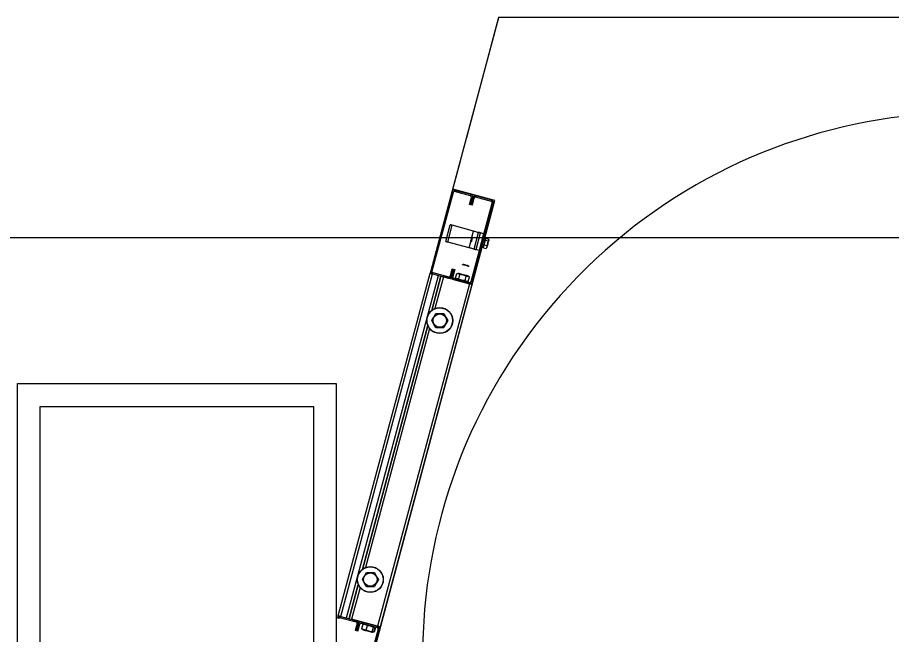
# Model space of a CAD drawing. Extents: x -264222 to -263592, y -1242345 to -1242048.
# Drawn here: x -263853.348 to -263852.388, y -1242241.243 to -1242240.565 of the extents above; entities that cross this region are included whole.
import ezdxf

# ---------------------------------------------------------------- set-up
doc = ezdxf.new("R2010")
doc.units = 0
doc.layers.add('HESCON_OSI_STAVBY_KFA', color=7, linetype='Continuous')
doc.layers.add('KFA_2D_SITUACIA_DSP', color=7, linetype='Continuous')

msp = doc.modelspace()

# ---------------------------------------------------------------- linework, layer by layer
at = {"layer": 'HESCON_OSI_STAVBY_KFA'}
msp.add_line((-263792.65279, -1242240.80724), (-263911.52279, -1242240.80724), dxfattribs=at)
at = {"layer": 'KFA_2D_SITUACIA_DSP'}
for p, q in [((-263852.86992, -1242240.75378), (-263852.81937, -1242240.56511)), ((-263852.81964, -1242240.56511), (-263852.85431, -1242240.69449)), ((-263852.81937, -1242240.56511), (-263852.81964, -1242240.56511)), ((-263852.30521, -1242240.56511), (-263852.81937, -1242240.56511)), ((-263852.85431, -1242240.69449), (-263852.85454, -1242240.69592)), ((-263852.85454, -1242240.69592), (-263852.85456, -1242240.69643)), ((-263852.86193, -1242240.72294), (-263852.87105, -1242240.75699)), ((-263852.86142, -1242240.72159), (-263852.86193, -1242240.72294)), ((-263852.86118, -1242240.72114), (-263852.86142, -1242240.72159)), ((-263852.87105, -1242240.75699), (-263852.89417, -1242240.84324)), ((-263852.86968, -1242240.75735), (-263852.89279, -1242240.84361)), ((-263852.86968, -1242240.75735), (-263852.87105, -1242240.75699)), ((-263852.82386, -1242240.76612), (-263852.86992, -1242240.75378)), ((-263852.86756, -1242240.75497), (-263852.86793, -1242240.75635)), ((-263852.8505, -1242240.76102), (-263852.86793, -1242240.75635)), ((-263852.85013, -1242240.75964), (-263852.86756, -1242240.75497)), ((-263852.8505, -1242240.76102), (-263852.85013, -1242240.75964)), ((-263852.84462, -1242240.76112), (-263852.84499, -1242240.76249)), ((-263852.82719, -1242240.76579), (-263852.84462, -1242240.76112)), ((-263852.85158, -1242240.77056), (-263852.84949, -1242240.76276)), ((-263852.8502, -1242240.77093), (-263852.85158, -1242240.77056)), ((-263852.84811, -1242240.76313), (-263852.8502, -1242240.77093)), ((-263852.8502, -1242240.77093), (-263852.84811, -1242240.76313)), ((-263852.84883, -1242240.7713), (-263852.8502, -1242240.77093)), ((-263852.84966, -1242240.85517), (-263852.82655, -1242240.76891)), ((-263852.84811, -1242240.76313), (-263852.84949, -1242240.76276)), ((-263852.84674, -1242240.7635), (-263852.84883, -1242240.7713)), ((-263852.84828, -1242240.85554), (-263852.82517, -1242240.76928)), ((-263852.84674, -1242240.7635), (-263852.84811, -1242240.76313)), ((-263852.82756, -1242240.76717), (-263852.84499, -1242240.76249)), ((-263852.83494, -1242240.80748), (-263852.82386, -1242240.76612)), ((-263852.82756, -1242240.76717), (-263852.82719, -1242240.76579)), ((-263852.82517, -1242240.76928), (-263852.82655, -1242240.76891)), ((-263852.8777, -1242240.81116), (-263852.87278, -1242240.79281)), ((-263852.8755, -1242240.81175), (-263852.87058, -1242240.7934)), ((-263852.87274, -1242240.79282), (-263852.87278, -1242240.79281)), ((-263852.87262, -1242240.79286), (-263852.87274, -1242240.79282)), ((-263852.87241, -1242240.79291), (-263852.87262, -1242240.79286)), ((-263852.87214, -1242240.79298), (-263852.87241, -1242240.79291)), ((-263852.87181, -1242240.79307), (-263852.87214, -1242240.79298)), ((-263852.87143, -1242240.79318), (-263852.87181, -1242240.79307)), ((-263852.87101, -1242240.79329), (-263852.87143, -1242240.79318)), ((-263852.87058, -1242240.7934), (-263852.87101, -1242240.79329)), ((-263852.84709, -1242240.7997), (-263852.87058, -1242240.7934)), ((-263852.84892, -1242240.80652), (-263852.84709, -1242240.7997)), ((-263852.84709, -1242240.7997), (-263852.84602, -1242240.79998)), ((-263852.84602, -1242240.79998), (-263852.84498, -1242240.80026)), ((-263852.85016, -1242240.8097), (-263852.85036, -1242240.81044)), ((-263852.84993, -1242240.80883), (-263852.85016, -1242240.8097)), ((-263852.8497, -1242240.80797), (-263852.84993, -1242240.80883)), ((-263852.84951, -1242240.80725), (-263852.8497, -1242240.80797)), ((-263852.84938, -1242240.80677), (-263852.84951, -1242240.80725)), ((-263852.84934, -1242240.80661), (-263852.84938, -1242240.80677)), ((-263852.84914, -1242240.80968), (-263852.84937, -1242240.81057)), ((-263852.84888, -1242240.80872), (-263852.84914, -1242240.80968)), ((-263852.84864, -1242240.80782), (-263852.84888, -1242240.80872)), ((-263852.84844, -1242240.80707), (-263852.84864, -1242240.80782)), ((-263852.8483, -1242240.80656), (-263852.84844, -1242240.80707)), ((-263852.84825, -1242240.80637), (-263852.8483, -1242240.80656)), ((-263852.84825, -1242240.80637), (-263852.84825, -1242240.80637)), ((-263852.8465, -1242240.81952), (-263852.84159, -1242240.80117)), ((-263852.84498, -1242240.80026), (-263852.84403, -1242240.80052)), ((-263852.8443, -1242240.82011), (-263852.83938, -1242240.80176)), ((-263852.84403, -1242240.80052), (-263852.8432, -1242240.80074)), ((-263852.8432, -1242240.80074), (-263852.84251, -1242240.80092)), ((-263852.84251, -1242240.80092), (-263852.842, -1242240.80106)), ((-263852.842, -1242240.80106), (-263852.84169, -1242240.80114)), ((-263852.84169, -1242240.80114), (-263852.84159, -1242240.80117)), ((-263852.84154, -1242240.80118), (-263852.84159, -1242240.80117)), ((-263852.84142, -1242240.80122), (-263852.84154, -1242240.80118)), ((-263852.84121, -1242240.80127), (-263852.84142, -1242240.80122)), ((-263852.84094, -1242240.80134), (-263852.84121, -1242240.80127)), ((-263852.83608, -1242240.80265), (-263852.841, -1242240.821)), ((-263852.84061, -1242240.80143), (-263852.84094, -1242240.80134)), ((-263852.84023, -1242240.80154), (-263852.84061, -1242240.80143)), ((-263852.83981, -1242240.80165), (-263852.84023, -1242240.80154)), ((-263852.83938, -1242240.80176), (-263852.83981, -1242240.80165)), ((-263852.83608, -1242240.80265), (-263852.83938, -1242240.80176)), ((-263852.83532, -1242240.81488), (-263852.83392, -1242240.80964)), ((-263852.83458, -1242240.81028), (-263852.8343, -1242240.80923)), ((-263852.8343, -1242240.80923), (-263852.83409, -1242240.80843)), ((-263852.83409, -1242240.80843), (-263852.83395, -1242240.80793)), ((-263852.83395, -1242240.80793), (-263852.83391, -1242240.80775)), ((-263852.83392, -1242240.80964), (-263852.8334, -1242240.80768)), ((-263852.83392, -1242240.80964), (-263852.83097, -1242240.81043)), ((-263852.8334, -1242240.80768), (-263852.83045, -1242240.80847)), ((-263852.83097, -1242240.81043), (-263852.83052, -1242240.80964)), ((-263852.83042, -1242240.80943), (-263852.83054, -1242240.80988)), ((-263852.83052, -1242240.80964), (-263852.83042, -1242240.80874)), ((-263852.83042, -1242240.80874), (-263852.83045, -1242240.80847)), ((-263852.83039, -1242240.8093), (-263852.83042, -1242240.80943)), ((-263852.95837, -1242241.26811), (-263852.83765, -1242240.81757)), ((-263852.8777, -1242240.81116), (-263852.87766, -1242240.81118)), ((-263852.87766, -1242240.81118), (-263852.87753, -1242240.81121)), ((-263852.87753, -1242240.81121), (-263852.87733, -1242240.81126)), ((-263852.87733, -1242240.81126), (-263852.87706, -1242240.81134)), ((-263852.87706, -1242240.81134), (-263852.87672, -1242240.81143)), ((-263852.87672, -1242240.81143), (-263852.87634, -1242240.81153)), ((-263852.87634, -1242240.81153), (-263852.87593, -1242240.81164)), ((-263852.87593, -1242240.81164), (-263852.8755, -1242240.81175)), ((-263852.85201, -1242240.81805), (-263852.8755, -1242240.81175)), ((-263852.85201, -1242240.81805), (-263852.85023, -1242240.81141)), ((-263852.85093, -1242240.81834), (-263852.85201, -1242240.81805)), ((-263852.8499, -1242240.81861), (-263852.85093, -1242240.81834)), ((-263852.85052, -1242240.81103), (-263852.85055, -1242240.81112)), ((-263852.8505, -1242240.81094), (-263852.85052, -1242240.81103)), ((-263852.85036, -1242240.81044), (-263852.8505, -1242240.81094)), ((-263852.84895, -1242240.81887), (-263852.8499, -1242240.81861)), ((-263852.84969, -1242240.81174), (-263852.84972, -1242240.81188)), ((-263852.84956, -1242240.81128), (-263852.84969, -1242240.81174)), ((-263852.84937, -1242240.81057), (-263852.84956, -1242240.81128)), ((-263852.84812, -1242240.81909), (-263852.84895, -1242240.81887)), ((-263852.84743, -1242240.81928), (-263852.84812, -1242240.81909)), ((-263852.84692, -1242240.81941), (-263852.84743, -1242240.81928)), ((-263852.83661, -1242240.81785), (-263852.83657, -1242240.81768)), ((-263852.83657, -1242240.81768), (-263852.83643, -1242240.81717)), ((-263852.83643, -1242240.81717), (-263852.83622, -1242240.81637)), ((-263852.83622, -1242240.81637), (-263852.83594, -1242240.81533)), ((-263852.83621, -1242240.81817), (-263852.83532, -1242240.81488)), ((-263852.83621, -1242240.81817), (-263852.83326, -1242240.81896)), ((-263852.83594, -1242240.81533), (-263852.83561, -1242240.81411)), ((-263852.83561, -1242240.81411), (-263852.83526, -1242240.8128)), ((-263852.83532, -1242240.81488), (-263852.83238, -1242240.81567)), ((-263852.83526, -1242240.8128), (-263852.83491, -1242240.8115)), ((-263852.83491, -1242240.8115), (-263852.83458, -1242240.81028)), ((-263852.83326, -1242240.81896), (-263852.83259, -1242240.8174)), ((-263852.83277, -1242240.81821), (-263852.83279, -1242240.81827)), ((-263852.83268, -1242240.81784), (-263852.83277, -1242240.81821)), ((-263852.8325, -1242240.81717), (-263852.83268, -1242240.81784)), ((-263852.83259, -1242240.8174), (-263852.83238, -1242240.81567)), ((-263852.83225, -1242240.81625), (-263852.8325, -1242240.81717)), ((-263852.83238, -1242240.81567), (-263852.83145, -1242240.81314)), ((-263852.83195, -1242240.81515), (-263852.83225, -1242240.81625)), ((-263852.83163, -1242240.81395), (-263852.83195, -1242240.81515)), ((-263852.83131, -1242240.81273), (-263852.83163, -1242240.81395)), ((-263852.83145, -1242240.81314), (-263852.83097, -1242240.81043)), ((-263852.831, -1242240.81159), (-263852.83131, -1242240.81273)), ((-263852.83074, -1242240.81062), (-263852.831, -1242240.81159)), ((-263852.83054, -1242240.80988), (-263852.83074, -1242240.81062)), ((-263852.84661, -1242240.8195), (-263852.84692, -1242240.81941)), ((-263852.8465, -1242240.81952), (-263852.84661, -1242240.8195)), ((-263852.8465, -1242240.81952), (-263852.84646, -1242240.81954)), ((-263852.84646, -1242240.81954), (-263852.84634, -1242240.81957)), ((-263852.84634, -1242240.81957), (-263852.84613, -1242240.81962)), ((-263852.84613, -1242240.81962), (-263852.84586, -1242240.8197)), ((-263852.84586, -1242240.8197), (-263852.84552, -1242240.81979)), ((-263852.84552, -1242240.81979), (-263852.84514, -1242240.81989)), ((-263852.84514, -1242240.81989), (-263852.84473, -1242240.82)), ((-263852.84473, -1242240.82), (-263852.8443, -1242240.82011)), ((-263852.841, -1242240.821), (-263852.8443, -1242240.82011)), ((-263852.85942, -1242240.83657), (-263852.85943, -1242240.83657)), ((-263852.85918, -1242240.83664), (-263852.85942, -1242240.83657)), ((-263852.85863, -1242240.83678), (-263852.85918, -1242240.83664)), ((-263852.85783, -1242240.837), (-263852.85863, -1242240.83678)), ((-263852.85856, -1242240.83606), (-263852.85855, -1242240.83607)), ((-263852.85855, -1242240.83607), (-263852.8583, -1242240.83613)), ((-263852.8583, -1242240.83613), (-263852.85776, -1242240.83628)), ((-263852.85684, -1242240.83726), (-263852.85783, -1242240.837)), ((-263852.85776, -1242240.83628), (-263852.85698, -1242240.83649)), ((-263852.85698, -1242240.83649), (-263852.85605, -1242240.83674)), ((-263852.85576, -1242240.83755), (-263852.85684, -1242240.83726)), ((-263852.85605, -1242240.83674), (-263852.85506, -1242240.837)), ((-263852.85468, -1242240.83784), (-263852.85576, -1242240.83755)), ((-263852.85506, -1242240.837), (-263852.85414, -1242240.83725)), ((-263852.85369, -1242240.83811), (-263852.85468, -1242240.83784)), ((-263852.85414, -1242240.83725), (-263852.85337, -1242240.83746)), ((-263852.85289, -1242240.83832), (-263852.85369, -1242240.83811)), ((-263852.85337, -1242240.83746), (-263852.85284, -1242240.8376)), ((-263852.85234, -1242240.83847), (-263852.85289, -1242240.83832)), ((-263852.85284, -1242240.8376), (-263852.8526, -1242240.83766)), ((-263852.8526, -1242240.83766), (-263852.85259, -1242240.83766)), ((-263852.8521, -1242240.83853), (-263852.85234, -1242240.83847)), ((-263852.85209, -1242240.83854), (-263852.8521, -1242240.83853)), ((-263852.99571, -1242241.22222), (-263852.8949, -1242240.846)), ((-263852.99296, -1242241.22296), (-263852.89215, -1242240.84673)), ((-263852.89417, -1242240.84324), (-263852.8949, -1242240.846)), ((-263852.8949, -1242240.846), (-263852.89485, -1242240.84601)), ((-263852.89485, -1242240.84601), (-263852.89469, -1242240.84605)), ((-263852.89469, -1242240.84605), (-263852.89444, -1242240.84612)), ((-263852.89444, -1242240.84612), (-263852.8941, -1242240.84621)), ((-263852.89417, -1242240.84324), (-263852.89279, -1242240.84361)), ((-263852.8941, -1242240.84621), (-263852.89368, -1242240.84632)), ((-263852.89368, -1242240.84632), (-263852.8932, -1242240.84645)), ((-263852.8932, -1242240.84645), (-263852.89269, -1242240.84659)), ((-263852.89269, -1242240.84659), (-263852.89215, -1242240.84673)), ((-263852.89178, -1242240.84536), (-263852.89215, -1242240.84673)), ((-263852.89215, -1242240.84673), (-263852.88573, -1242240.84845)), ((-263852.89215, -1242240.84673), (-263852.87472, -1242240.85141)), ((-263852.89178, -1242240.84536), (-263852.87435, -1242240.85003)), ((-263852.8726, -1242240.84902), (-263852.87051, -1242240.84122)), ((-263852.86914, -1242240.84159), (-263852.87123, -1242240.84939)), ((-263852.87123, -1242240.84939), (-263852.86914, -1242240.84159)), ((-263852.87051, -1242240.84122), (-263852.86914, -1242240.84159)), ((-263852.86776, -1242240.84196), (-263852.86985, -1242240.84976)), ((-263852.86914, -1242240.84159), (-263852.86776, -1242240.84196)), ((-263852.86686, -1242240.85143), (-263852.86549, -1242240.84632)), ((-263852.86549, -1242240.84632), (-263852.86397, -1242240.84634)), ((-263852.86397, -1242240.84634), (-263852.86254, -1242240.84691)), ((-263852.86389, -1242240.84614), (-263852.86394, -1242240.84613)), ((-263852.86355, -1242240.84623), (-263852.86389, -1242240.84614)), ((-263852.86289, -1242240.84641), (-263852.86355, -1242240.84623)), ((-263852.86342, -1242240.85235), (-263852.86205, -1242240.84724)), ((-263852.86195, -1242240.84666), (-263852.86289, -1242240.84641)), ((-263852.86254, -1242240.84691), (-263852.86205, -1242240.84724)), ((-263852.86205, -1242240.84724), (-263852.86112, -1242240.84732)), ((-263852.86079, -1242240.84697), (-263852.86195, -1242240.84666)), ((-263852.86112, -1242240.84732), (-263852.85843, -1242240.84781)), ((-263852.85948, -1242240.84732), (-263852.86079, -1242240.84697)), ((-263852.85811, -1242240.84769), (-263852.85948, -1242240.84732)), ((-263852.85843, -1242240.84781), (-263852.85579, -1242240.84879)), ((-263852.85676, -1242240.84805), (-263852.85811, -1242240.84769)), ((-263852.85551, -1242240.84839), (-263852.85676, -1242240.84805)), ((-263852.98654, -1242241.22468), (-263852.88573, -1242240.84845)), ((-263852.85178, -1242240.85755), (-263852.95259, -1242241.23378)), ((-263852.88297, -1242240.84919), (-263852.89306, -1242240.88682)), ((-263852.89306, -1242240.88682), (-263852.88297, -1242240.84919)), ((-263852.88022, -1242240.84993), (-263852.88957, -1242240.8848)), ((-263852.85178, -1242240.85755), (-263852.88022, -1242240.84993)), ((-263852.87472, -1242240.85141), (-263852.87435, -1242240.85003)), ((-263852.8726, -1242240.84902), (-263852.87123, -1242240.84939)), ((-263852.87123, -1242240.84939), (-263852.86985, -1242240.84976)), ((-263852.86884, -1242240.8515), (-263852.86921, -1242240.85288)), ((-263852.86921, -1242240.85288), (-263852.85178, -1242240.85755)), ((-263852.86884, -1242240.8515), (-263852.85141, -1242240.85618)), ((-263852.86637, -1242240.85176), (-263852.86686, -1242240.85143)), ((-263852.86494, -1242240.85233), (-263852.86637, -1242240.85176)), ((-263852.86342, -1242240.85235), (-263852.86494, -1242240.85233)), ((-263852.86258, -1242240.85275), (-263852.86342, -1242240.85235)), ((-263852.85992, -1242240.85369), (-263852.86258, -1242240.85275)), ((-263852.85722, -1242240.85414), (-263852.85992, -1242240.85369)), ((-263852.85653, -1242240.8542), (-263852.85722, -1242240.85414)), ((-263852.85653, -1242240.8542), (-263852.85516, -1242240.84909)), ((-263852.85604, -1242240.85453), (-263852.85653, -1242240.8542)), ((-263852.85461, -1242240.8551), (-263852.85604, -1242240.85453)), ((-263852.85579, -1242240.84879), (-263852.85516, -1242240.84909)), ((-263852.85445, -1242240.84867), (-263852.85551, -1242240.84839)), ((-263852.85516, -1242240.84909), (-263852.85364, -1242240.84911)), ((-263852.85308, -1242240.85512), (-263852.85461, -1242240.8551)), ((-263852.85365, -1242240.84889), (-263852.85445, -1242240.84867)), ((-263852.85314, -1242240.84902), (-263852.85365, -1242240.84889)), ((-263852.85364, -1242240.84911), (-263852.85221, -1242240.84968)), ((-263852.85297, -1242240.84907), (-263852.85314, -1242240.84902)), ((-263852.85308, -1242240.85512), (-263852.85172, -1242240.85001)), ((-263852.85221, -1242240.84968), (-263852.85172, -1242240.85001)), ((-263852.85178, -1242240.85755), (-263852.85141, -1242240.85618)), ((-263852.85124, -1242240.8577), (-263852.85178, -1242240.85755)), ((-263852.85072, -1242240.85783), (-263852.85124, -1242240.8577)), ((-263852.84966, -1242240.85517), (-263852.84828, -1242240.85554)), ((-263852.84902, -1242240.85829), (-263852.94983, -1242241.23452)), ((-263852.85025, -1242240.85796), (-263852.85072, -1242240.85783)), ((-263852.84983, -1242240.85807), (-263852.85025, -1242240.85796)), ((-263852.84949, -1242240.85817), (-263852.84983, -1242240.85807)), ((-263852.84923, -1242240.85823), (-263852.84949, -1242240.85817)), ((-263852.84908, -1242240.85828), (-263852.84923, -1242240.85823)), ((-263852.84902, -1242240.85829), (-263852.84908, -1242240.85828)), ((-263852.89303, -1242240.89802), (-263852.89087, -1242240.89428)), ((-263852.89087, -1242240.89428), (-263852.88864, -1242240.89042)), ((-263852.88864, -1242240.89042), (-263852.88486, -1242240.89042)), ((-263852.88486, -1242240.89042), (-263852.88097, -1242240.89042)), ((-263852.88097, -1242240.89042), (-263852.87987, -1242240.89042)), ((-263852.87987, -1242240.89042), (-263852.87771, -1242240.89417)), ((-263852.87771, -1242240.89417), (-263852.87548, -1242240.89802)), ((-263852.89748, -1242240.90333), (-263852.96928, -1242241.17128)), ((-263852.96928, -1242241.17128), (-263852.89748, -1242240.90333)), ((-263852.89081, -1242240.90188), (-263852.89303, -1242240.89802)), ((-263852.88864, -1242240.90562), (-263852.89081, -1242240.90188)), ((-263852.88864, -1242240.90562), (-263852.88486, -1242240.90562)), ((-263852.88486, -1242240.90562), (-263852.88097, -1242240.90562)), ((-263852.88097, -1242240.90562), (-263852.87987, -1242240.90562)), ((-263852.87764, -1242240.90177), (-263852.87987, -1242240.90562)), ((-263852.87548, -1242240.89802), (-263852.87764, -1242240.90177)), ((-263852.89547, -1242240.90682), (-263852.96579, -1242241.16927)), ((-263853.34801, -1242240.96727), (-263852.99801, -1242240.96727)), ((-263853.34801, -1242241.40727), (-263853.34801, -1242240.96727)), ((-263852.99801, -1242240.96727), (-263852.99801, -1242241.40727)), ((-263853.32301, -1242240.99227), (-263853.02301, -1242240.99227)), ((-263853.32301, -1242241.38227), (-263853.32301, -1242240.99227)), ((-263853.02301, -1242240.99227), (-263853.02301, -1242241.38227)), ((-263852.96925, -1242241.18249), (-263852.96709, -1242241.17874)), ((-263852.96703, -1242241.18634), (-263852.96925, -1242241.18249)), ((-263852.96709, -1242241.17874), (-263852.96487, -1242241.17489)), ((-263852.96487, -1242241.17489), (-263852.96108, -1242241.17489)), ((-263852.96108, -1242241.17489), (-263852.95719, -1242241.17489)), ((-263852.95719, -1242241.17489), (-263852.95609, -1242241.17489)), ((-263852.95609, -1242241.17489), (-263852.95393, -1242241.17864)), ((-263852.95393, -1242241.17864), (-263852.9517, -1242241.18249)), ((-263852.9517, -1242241.18249), (-263852.95387, -1242241.18624)), ((-263852.9737, -1242241.1878), (-263852.98378, -1242241.22542)), ((-263852.98378, -1242241.22542), (-263852.9737, -1242241.1878)), ((-263852.97169, -1242241.19129), (-263852.98103, -1242241.22616)), ((-263852.96487, -1242241.19009), (-263852.96703, -1242241.18634)), ((-263852.96487, -1242241.19009), (-263852.96108, -1242241.19009)), ((-263852.96108, -1242241.19009), (-263852.95719, -1242241.19009)), ((-263852.95719, -1242241.19009), (-263852.95609, -1242241.19009)), ((-263852.95387, -1242241.18624), (-263852.95609, -1242241.19009)), ((-263852.99571, -1242241.22222), (-263852.99645, -1242241.22498)), ((-263852.99571, -1242241.22222), (-263852.99566, -1242241.22224)), ((-263852.99566, -1242241.22224), (-263852.9955, -1242241.22228)), ((-263852.9955, -1242241.22228), (-263852.99525, -1242241.22235)), ((-263852.99525, -1242241.22235), (-263852.99491, -1242241.22244)), ((-263852.99491, -1242241.22244), (-263852.99449, -1242241.22255)), ((-263852.99449, -1242241.22255), (-263852.99401, -1242241.22268)), ((-263852.99507, -1242241.22535), (-263852.99645, -1242241.22498)), ((-263852.99401, -1242241.22268), (-263852.9935, -1242241.22282)), ((-263852.9935, -1242241.22282), (-263852.99296, -1242241.22296)), ((-263852.99296, -1242241.22296), (-263852.99333, -1242241.22434)), ((-263852.99333, -1242241.22434), (-263852.97589, -1242241.22901)), ((-263852.99296, -1242241.22296), (-263852.98654, -1242241.22468)), ((-263852.99296, -1242241.22296), (-263852.97553, -1242241.22763)), ((-263852.95259, -1242241.23378), (-263852.98103, -1242241.22616)), ((-263852.97489, -1242241.23076), (-263852.97698, -1242241.23856)), ((-263852.97589, -1242241.22901), (-263852.97553, -1242241.22763)), ((-263852.9756, -1242241.23892), (-263852.97351, -1242241.23112)), ((-263852.97351, -1242241.23112), (-263852.9756, -1242241.23892)), ((-263852.97351, -1242241.23112), (-263852.97489, -1242241.23076)), ((-263852.97422, -1242241.23929), (-263852.97213, -1242241.23149)), ((-263852.97213, -1242241.23149), (-263852.97351, -1242241.23112)), ((-263852.97002, -1242241.22911), (-263852.97048, -1242241.22899)), ((-263852.97002, -1242241.22911), (-263852.97039, -1242241.23049)), ((-263852.97039, -1242241.23049), (-263852.95295, -1242241.23516)), ((-263852.96871, -1242241.23154), (-263852.97008, -1242241.23665)), ((-263852.97002, -1242241.22911), (-263852.95259, -1242241.23378)), ((-263852.96984, -1242241.23671), (-263852.96848, -1242241.23161)), ((-263852.96827, -1242241.23153), (-263852.96848, -1242241.23161)), ((-263852.96848, -1242241.23161), (-263852.96636, -1242241.23178)), ((-263852.96793, -1242241.2315), (-263852.96827, -1242241.23153)), ((-263852.96636, -1242241.23178), (-263852.96432, -1242241.23252)), ((-263852.9756, -1242241.23892), (-263852.97698, -1242241.23856)), ((-263852.97422, -1242241.23929), (-263852.9756, -1242241.23892)), ((-263852.96913, -1242241.23711), (-263852.96984, -1242241.23671)), ((-263852.96984, -1242241.23671), (-263852.96971, -1242241.23688)), ((-263852.96971, -1242241.23688), (-263852.96942, -1242241.23708)), ((-263852.96709, -1242241.23784), (-263852.96913, -1242241.23711)), ((-263852.96883, -1242241.23759), (-263852.96867, -1242241.23763)), ((-263852.96867, -1242241.23763), (-263852.96818, -1242241.23777)), ((-263852.96818, -1242241.23777), (-263852.96738, -1242241.23798)), ((-263852.96738, -1242241.23798), (-263852.96633, -1242241.23826)), ((-263852.96497, -1242241.23802), (-263852.96709, -1242241.23784)), ((-263852.96633, -1242241.23826), (-263852.96509, -1242241.23859)), ((-263852.96509, -1242241.23859), (-263852.96375, -1242241.23895)), ((-263852.96497, -1242241.23802), (-263852.96361, -1242241.23291)), ((-263852.96398, -1242241.23849), (-263852.96497, -1242241.23802)), ((-263852.96432, -1242241.23252), (-263852.96361, -1242241.23291)), ((-263852.96117, -1242241.23942), (-263852.96398, -1242241.23849)), ((-263852.96375, -1242241.23895), (-263852.96237, -1242241.23932)), ((-263852.96361, -1242241.23291), (-263852.96076, -1242241.23329)), ((-263852.96237, -1242241.23932), (-263852.96106, -1242241.23967)), ((-263852.95832, -1242241.2398), (-263852.96117, -1242241.23942)), ((-263852.96106, -1242241.23967), (-263852.95989, -1242241.23999)), ((-263852.96076, -1242241.23329), (-263852.95795, -1242241.23422)), ((-263852.95195, -1242241.2369), (-263852.96011, -1242241.26737)), ((-263852.95989, -1242241.23999), (-263852.95894, -1242241.24024)), ((-263852.95894, -1242241.24024), (-263852.95827, -1242241.24042)), ((-263852.95057, -1242241.23727), (-263852.95873, -1242241.26774)), ((-263852.95832, -1242241.2398), (-263852.95695, -1242241.23469)), ((-263852.95818, -1242241.23997), (-263852.95832, -1242241.2398)), ((-263852.95827, -1242241.24042), (-263852.95791, -1242241.24052)), ((-263852.95755, -1242241.2404), (-263852.95818, -1242241.23997)), ((-263852.95795, -1242241.23422), (-263852.95695, -1242241.23469)), ((-263852.95791, -1242241.24052), (-263852.95786, -1242241.24053)), ((-263852.95681, -1242241.24037), (-263852.95755, -1242241.2404)), ((-263852.95695, -1242241.23469), (-263852.95675, -1242241.23462)), ((-263852.95654, -1242241.24028), (-263852.95681, -1242241.24037)), ((-263852.95675, -1242241.23462), (-263852.956, -1242241.23455)), ((-263852.95654, -1242241.24028), (-263852.95517, -1242241.23517)), ((-263852.95494, -1242241.23523), (-263852.9563, -1242241.24034)), ((-263852.956, -1242241.23455), (-263852.95536, -1242241.23495)), ((-263852.95536, -1242241.23495), (-263852.95517, -1242241.23517)), ((-263852.95295, -1242241.23516), (-263852.95259, -1242241.23378)), ((-263852.95213, -1242241.2339), (-263852.95259, -1242241.23378)), ((-263852.95205, -1242241.23392), (-263852.95259, -1242241.23378)), ((-263852.95153, -1242241.23406), (-263852.95205, -1242241.23392)), ((-263852.95057, -1242241.23727), (-263852.95195, -1242241.2369)), ((-263852.95106, -1242241.23419), (-263852.95153, -1242241.23406)), ((-263852.95064, -1242241.2343), (-263852.95106, -1242241.23419)), ((-263852.9503, -1242241.23439), (-263852.95064, -1242241.2343)), ((-263852.95004, -1242241.23446), (-263852.9503, -1242241.23439)), ((-263852.94989, -1242241.2345), (-263852.95004, -1242241.23446)), ((-263852.94983, -1242241.23452), (-263852.94989, -1242241.2345))]:
    msp.add_line(p, q, dxfattribs=at)
for centre, radius in [((-263852.88426, -1242240.89802), 0.01425), ((-263852.88426, -1242240.89802), 0.01401), ((-263852.88426, -1242240.89802), 0.00739), ((-263852.96048, -1242241.18249), 0.01425), ((-263852.96048, -1242241.18249), 0.01401), ((-263852.96048, -1242241.18249), 0.00739)]:
    msp.add_circle(centre, radius, dxfattribs=at)
for centre, radius, start, end in [((-263852.30474, -1242241.26811), 0.5985, 55.15038, 304.84962), ((-263852.8683, -1242240.75772), 0.00285, 75, 165), ((-263852.8683, -1242240.75772), 0.00143, 75, 165), ((-263852.85087, -1242240.7624), 0.00143, 345, 75), ((-263852.85087, -1242240.7624), 0.00285, 345, 75), ((-263852.84536, -1242240.76387), 0.00285, 75, 165), ((-263852.84536, -1242240.76387), 0.00143, 75, 165), ((-263852.82792, -1242240.76854), 0.00143, 345, 75), ((-263852.82792, -1242240.76854), 0.00285, 345, 75), ((-263852.83383, -1242240.80931), 0.000475, 75, 165), ((-263852.83577, -1242240.81654), 0.000475, 165, 255), ((-263852.89141, -1242240.84398), 0.00285, 165, 255), ((-263852.89141, -1242240.84398), 0.00143, 165, 255), ((-263852.87398, -1242240.84865), 0.00285, 255, 345), ((-263852.87398, -1242240.84865), 0.00142, 255, 345), ((-263852.86847, -1242240.85013), 0.00285, 165, 255), ((-263852.86847, -1242240.85013), 0.00143, 165, 255), ((-263852.85104, -1242240.8548), 0.00285, 255, 345), ((-263852.85104, -1242240.8548), 0.00143, 255, 345), ((-263852.9937, -1242241.22571), 0.00285, 75, 165), ((-263852.9937, -1242241.22571), 0.00143, 75, 165), ((-263852.97626, -1242241.23039), 0.00143, 345, 75), ((-263852.97626, -1242241.23039), 0.00285, 345, 75), ((-263852.97076, -1242241.23186), 0.00285, 75, 165), ((-263852.97076, -1242241.23186), 0.00143, 75, 165), ((-263852.95332, -1242241.23653), 0.00143, 345, 75), ((-263852.95332, -1242241.23653), 0.00285, 345, 75)]:
    msp.add_arc(centre, radius, start, end, dxfattribs=at)

doc.saveas('drawing.dxf')
